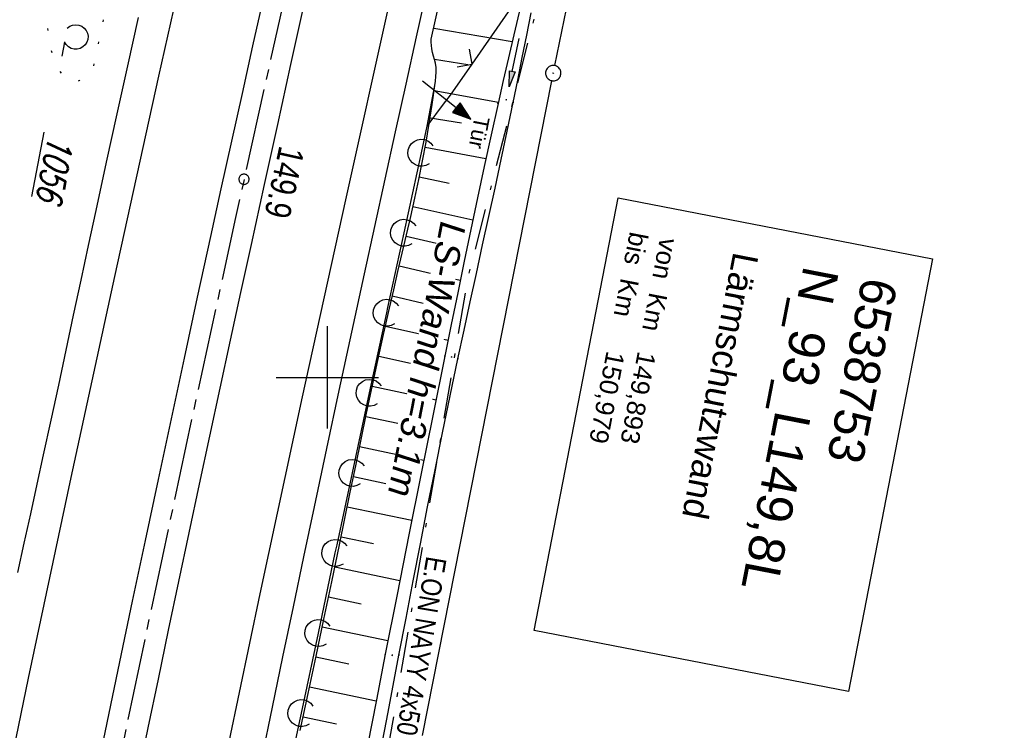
# Model space of a CAD drawing. Extents: x 510526 to 513920, y 467229 to 478797.
# Tile 314 of 467: x 512070 to 512166, y 475166 to 475235. Entities that reach past the tile are written whole.
import ezdxf
from ezdxf.enums import TextEntityAlignment as Align

# ---------------------------------------------------------------- set-up
doc = ezdxf.new("R2010")
doc.units = 0
doc.header["$LTSCALE"] = 10
doc.header["$MEASUREMENT"] = 0
for name, pattern in [('ACHSE', [5.5, 4, -0.5, 0.5, -0.5]), ('AUSGEZOGEN', [0]), ('LT00', [0]), ('LT07', [0.22, 0.02, -0.2]), ('LT08', [0.42, 0.2, -0.1, 0.02, -0.1])]:
    doc.linetypes.add(name, pattern=pattern)
doc.layers.get('0').update_dxf_attribs({"linetype": 'LT00'})
for name, color, linetype in [('-AX-020', 250, 'ACHSE'), ('-ST-20-1', 250, 'LT00'), ('AS_TEXT_klein', 153, 'Continuous'), ('BW_TEXT', 20, 'AUSGEZOGEN'), ('DFK_AB_FLNR', 7, 'Continuous'), ('DFK_AB_L', 21, 'LT00'), ('DFK_AB_P', 7, 'LT00'), ('GEHOELZ_SYMB', 252, 'Continuous'), ('LS-WAND_TEXT', 11, 'Continuous'), ('PFEIL', 140, 'AUSGEZOGEN'), ('STROM_TEXT', 80, 'Continuous'), ('STROM_UNTER', 80, 'LT08'), ('TOR_TEXT', 11, 'Continuous'), ('V90_AFBR_BAB', 250, 'LT00'), ('V90_BOESCH', 250, 'LT00'), ('V90_BOSCHUNG', 250, 'LT00'), ('V90_GEHOELZ', 250, 'LT07'), ('V90_GRABEN', 250, 'LT00'), ('V90_LAERM', 11, 'LT00'), ('V90_LD_MARK', 250, 'LT00'), ('V90_PK_GR', 1, 'LT00'), ('V90_RASTER', 250, 'LT00'), ('V90_TOR', 10, 'LT00'), ('V90_ZAUN', 40, 'LT00')]:
    doc.layers.add(name, color=color, linetype=linetype)
doc.styles.add('Beschrift', font='ARIAL.TTF')
doc.styles.get("Standard").update_dxf_attribs({"font": 'romans.shx'})
doc.styles.add('UNIR-O', font='unir_o.shx', dxfattribs={"height": 2.5})
doc.styles.add('Versorgungsltg', font='ARIAL.TTF', dxfattribs={"width": 0.8, "height": 2})

# ---------------------------------------------------------------- blocks, each defined once
blk = doc.blocks.new('SYMB0003')
at = {"color": 0, "linetype": 'ByBlock'}
for p, q in [((-0.015712, 0), (0.010166, 0.012015)), ((0, -0.021257), (-0.015712, 0)), ((0.010166, 0.012015), (0, -0.021257))]:
    blk.add_line(p, q, dxfattribs=at)
for points in [[(-0.031395, 0.499013), (-0.093691, 0.491144), (-0.154509, 0.475528), (-0.21289, 0.452414), (-0.267913, 0.422164), (-0.318712, 0.385257), (-0.364484, 0.342274), (-0.404509, 0.293893), (-0.438154, 0.240877), (-0.464888, 0.184062), (-0.484292, 0.124345), (-0.496058, 0.062667), (-0.5, 0)], [(-0.5, 0), (-0.496058, -0.062667), (-0.484292, -0.124345), (-0.464888, -0.184062), (-0.438154, -0.240877), (-0.404509, -0.293893), (-0.364485, -0.342274), (-0.318712, -0.385257), (-0.267914, -0.422164), (-0.21289, -0.452414), (-0.154509, -0.475529), (-0.093691, -0.491144), (-0.031395, -0.499014), (0.031395, -0.499014)], [(0.5, 0), (0.496057, 0.062667), (0.484292, 0.124345), (0.464888, 0.184062), (0.438153, 0.240877), (0.404509, 0.293893), (0.364484, 0.342274), (0.318712, 0.385257), (0.267913, 0.422164), (0.21289, 0.452414), (0.154509, 0.475528), (0.093691, 0.491144), (0.031395, 0.499013), (-0.031395, 0.499013)], [(0.031395, -0.499014), (0.093691, -0.491144), (0.154509, -0.475529), (0.21289, -0.452414), (0.267914, -0.422164), (0.318712, -0.385257), (0.364485, -0.342274), (0.404509, -0.293893), (0.438154, -0.240877), (0.464889, -0.184062), (0.484292, -0.124345), (0.496058, -0.062667), (0.5, 0)]]:
    blk.add_lwpolyline(points, dxfattribs=at)
blk = doc.blocks.new('SYMB0002')
at = {"color": 0, "linetype": 'ByBlock'}
for points in [[(-0.031395, 0.499013), (-0.093691, 0.491144), (-0.154509, 0.475528), (-0.21289, 0.452414), (-0.267913, 0.422164), (-0.318712, 0.385257), (-0.364484, 0.342274), (-0.404509, 0.293893), (-0.438154, 0.240877), (-0.464888, 0.184062), (-0.484292, 0.124345), (-0.496058, 0.062667), (-0.5, 0)], [(-0.5, 0), (-0.496058, -0.062667), (-0.484292, -0.124345), (-0.464888, -0.184062), (-0.438154, -0.240877), (-0.404509, -0.293893), (-0.364485, -0.342274), (-0.318712, -0.385257), (-0.267914, -0.422164), (-0.21289, -0.452414), (-0.154509, -0.475529), (-0.093691, -0.491144), (-0.031395, -0.499014), (0.031395, -0.499014)], [(0.5, 0), (0.496057, 0.062667), (0.484292, 0.124345), (0.464888, 0.184062), (0.438153, 0.240877), (0.404509, 0.293893), (0.364484, 0.342274), (0.318712, 0.385257), (0.267913, 0.422164), (0.21289, 0.452414), (0.154509, 0.475528), (0.093691, 0.491144), (0.031395, 0.499013), (-0.031395, 0.499013)], [(0.031395, -0.499014), (0.093691, -0.491144), (0.154509, -0.475529), (0.21289, -0.452414), (0.267914, -0.422164), (0.318712, -0.385257), (0.364485, -0.342274), (0.404509, -0.293893), (0.438154, -0.240877), (0.464889, -0.184062), (0.484292, -0.124345), (0.496058, -0.062667), (0.5, 0)]]:
    blk.add_lwpolyline(points, dxfattribs=at)
blk = doc.blocks.new('SYMB0070')
at = {"color": 0, "linetype": 'ByBlock'}
for p, q in [((-0.5, 0), (0.2, 0)), ((0.5, 0), (0.2, 0.1)), ((0.2, 0.1), (0.2, 0)), ((0.468, 0), (0.21, 0.086)), ((0.21, 0.086), (0.21, -0.086)), ((0.21, -0.086), (0.468, 0)), ((0.22, -0.072), (0.437, 0)), ((0.23, -0.058), (0.405, 0)), ((0.24, -0.045), (0.374, 0)), ((0.342, 0), (0.25, 0.031)), ((0.25, 0.031), (0.25, -0.031)), ((0.25, -0.031), (0.342, 0)), ((0.26, -0.017), (0.31, 0)), ((0.27, -0.003), (0.279, 0))]:
    blk.add_line(p, q, dxfattribs=at)
for points in [[(0.2, 0), (0.2, -0.1), (0.5, 0)], [(0.437, 0), (0.22, 0.072), (0.22, -0.072)], [(0.405, 0), (0.23, 0.058), (0.23, -0.058)], [(0.374, 0), (0.24, 0.045), (0.24, -0.045)], [(0.31, 0), (0.26, 0.017), (0.26, -0.017)], [(0.279, 0), (0.27, 0.003), (0.27, -0.003)]]:
    blk.add_lwpolyline(points, dxfattribs=at)
blk = doc.blocks.new('SYMB0011')
at = {"color": 0, "linetype": 'ByBlock'}
for p, q in [((0.5, 0), (-0.5, 0)), ((0, 0.5), (0, -0.5))]:
    blk.add_line(p, q, dxfattribs=at)
blk = doc.blocks.new('SYMB0024')
at = {"color": 0, "linetype": 'ByBlock'}
for p, q in [((-0.5, 0.5), (0, 0)), ((0, 0), (0.5, 0.5))]:
    blk.add_line(p, q, dxfattribs=at)
blk = doc.blocks.new('SYMB7122')
at = {"color": 0, "linetype": 'ByBlock'}
for points in [[(-0.109975, -0.002365), (-0.106745, 0.026562), (-0.096041, 0.053629), (-0.078613, 0.076941), (-0.055681, 0.094866), (-0.028851, 0.106149), (0, 0.11)], [(0, 0.11), (0.028851, 0.106149), (0.055681, 0.094866), (0.078613, 0.076941), (0.096041, 0.053629), (0.106745, 0.026562), (0.109975, -0.002365)], [(-0.075234, -0.080249), (-0.093647, -0.057708), (-0.105504, -0.031126), (-0.109975, -0.002365)], [(0.109975, -0.002365), (0.105504, -0.031126), (0.093647, -0.057708), (0.075234, -0.080249)]]:
    blk.add_lwpolyline(points, dxfattribs=at)
blk = doc.blocks.new('GEHOELZ_SYMB')
at = {"layer": 'GEHOELZ_SYMB'}
blk.add_line((0, 0), (1.4, 0), dxfattribs=at)
blk.add_lwpolyline([(-1.388, 0.017), (-1.612, 0.221), (-1.778, 0.474), (-1.876, 0.761), (-1.898, 1.063), (-1.844, 1.361), (-1.718, 1.636), (-1.526, 1.87), (-1.282, 2.05), (-1, 2.162), (-0.7, 2.2), (-0.4, 2.162), (-0.118, 2.05), (0.126, 1.87), (0.318, 1.636), (0.444, 1.361), (0.498, 1.063), (0.476, 0.761), (0.378, 0.474), (0.212, 0.221), (-0.012, 0.017)], dxfattribs=at)
blk = doc.blocks.new('Pfreil3')
at = {"layer": 'PFEIL'}
blk.add_hatch(color=256, dxfattribs=at).paths.add_polyline_path([(-1.549, 0.273), (-1.549, -0.273), (0, 0)])
for p, q in [((-1.549, 0), (-4.831, 0)), ((-1.549, -0.273), (-1.549, 0.273)), ((-1.549, 0.273), (0, 0)), ((0, 0), (-1.549, -0.273))]:
    blk.add_line(p, q, dxfattribs=at)

msp = doc.modelspace()

# ---------------------------------------------------------------- linework, layer by layer
at = {"layer": '-AX-020', "ltscale": 0.2, "flags": 128}
msp.add_lwpolyline([(513881.716, 478796.972), (513877.87, 478787.354), (513870.367, 478768.801), (513862.788, 478750.278), (513855.137, 478731.786), (513847.411, 478713.324), (513839.611, 478694.893), (513831.738, 478676.494), (513823.791, 478658.127), (513815.771, 478639.791), (513807.678, 478621.487), (513799.512, 478603.216), (513791.272, 478584.978), (513782.96, 478566.773), (513774.576, 478548.601), (513766.118, 478530.463), (513757.588, 478512.359), (513748.986, 478494.289), (513740.312, 478476.254), (513731.565, 478458.253), (513722.747, 478440.287), (513713.857, 478422.357), (513704.896, 478404.463), (513695.863, 478386.605), (513686.758, 478368.782), (513677.583, 478350.997), (513668.336, 478333.248), (513659.019, 478315.536), (513649.63, 478297.862), (513640.172, 478280.225), (513630.643, 478262.626), (513621.043, 478245.066), (513611.374, 478227.544), (513601.634, 478210.061), (513591.825, 478192.617), (513586.745, 478183.647), (513576.83, 478166.262), (513566.848, 478148.917), (513556.8, 478131.609), (513546.688, 478114.338), (513536.514, 478097.104), (513526.28, 478079.906), (513515.988, 478062.743), (513505.638, 478045.613), (513495.234, 478028.517), (513484.778, 478011.453), (513474.27, 477994.421), (513463.712, 477977.419), (513453.108, 477960.447), (513442.457, 477943.503), (513431.762, 477926.587), (513421.026, 477909.698), (513410.248, 477892.835), (513399.432, 477875.997), (513388.579, 477859.182), (513377.691, 477842.39), (513366.769, 477825.62), (513355.815, 477808.871), (513344.831, 477792.142), (513333.819, 477775.431), (513322.78, 477758.738), (513311.715, 477742.062), (513300.628, 477725.401), (513289.519, 477708.754), (513278.389, 477692.121), (513267.242, 477675.5), (513256.078, 477658.891), (513244.899, 477642.291), (513233.706, 477625.7), (513222.502, 477609.117), (513211.288, 477592.542), (513200.066, 477575.971), (513188.837, 477559.405), (513177.603, 477542.843), (513166.366, 477526.282), (513154.797, 477509.239), (513142.496, 477491.114), (513130.197, 477472.988), (513117.902, 477454.859), (513105.613, 477436.726), (513093.333, 477418.587), (513081.064, 477400.44), (513068.808, 477382.285), (513056.567, 477364.119), (513044.344, 477345.942), (513032.141, 477327.752), (513019.958, 477309.547), (513007.8, 477291.325), (512995.668, 477273.087), (512983.565, 477254.83), (512971.492, 477236.552), (512959.452, 477218.253), (512947.447, 477199.931), (512935.479, 477181.584), (512923.551, 477163.212), (512911.665, 477144.812), (512899.822, 477126.385), (512888.026, 477107.927), (512876.279, 477089.439), (512864.582, 477070.918), (512852.939, 477052.364), (512841.352, 477033.775), (512829.822, 477015.15), (512818.352, 476996.488), (512806.945, 476977.787), (512795.603, 476959.048), (512789.644, 476949.141), (512778.405, 476930.339), (512767.236, 476911.496), (512756.135, 476892.613), (512745.103, 476873.688), (512734.14, 476854.724), (512723.246, 476835.72), (512712.422, 476816.676), (512701.668, 476797.593), (512690.983, 476778.471), (512680.369, 476759.309), (512669.824, 476740.11), (512659.35, 476720.871), (512648.946, 476701.595), (512638.612, 476682.281), (512628.349, 476662.929), (512618.157, 476643.54), (512608.036, 476624.113), (512597.985, 476604.65), (512588.006, 476585.15), (512578.098, 476565.614), (512568.261, 476546.042), (512558.497, 476526.434), (512548.803, 476506.791), (512539.182, 476487.112), (512529.632, 476467.399), (512520.155, 476447.65), (512510.749, 476427.867), (512501.416, 476408.05), (512492.156, 476388.199), (512482.968, 476368.314), (512473.852, 476348.396), (512464.81, 476328.445), (512455.84, 476308.46), (512446.944, 476288.443), (512438.12, 476268.394), (512429.37, 476248.313), (512420.694, 476228.2), (512412.09, 476208.055), (512403.561, 476187.879), (512395.105, 476167.672), (512386.723, 476147.434), (512378.415, 476127.166), (512370.181, 476106.867), (512362.021, 476086.539), (512353.936, 476066.181), (512345.925, 476045.794), (512337.988, 476025.377), (512330.127, 476004.932), (512322.339, 475984.458), (512314.627, 475963.955), (512306.989, 475943.425), (512299.427, 475922.867), (512291.94, 475902.281), (512284.528, 475881.669), (512277.191, 475861.029), (512269.93, 475840.362), (512262.744, 475819.67), (512255.634, 475798.951), (512248.599, 475778.206), (512241.641, 475757.436), (512234.758, 475736.641), (512227.951, 475715.82), (512221.221, 475694.975), (512214.566, 475674.105), (512207.988, 475653.211), (512201.487, 475632.294), (512200.128, 475627.887), (512194.281, 475608.791), (512188.5, 475589.674), (512182.785, 475570.538), (512177.137, 475551.381), (512171.56, 475532.204), (512166.053, 475513.007), (512160.618, 475493.788), (512155.257, 475474.55), (512149.971, 475455.29), (512148.09, 475448.361), (512142.908, 475429.074), (512137.804, 475409.765), (512132.778, 475390.436), (512127.829, 475371.088), (512122.957, 475351.719), (512118.163, 475332.332), (512113.447, 475312.925), (512108.808, 475293.499), (512104.247, 475274.055), (512099.765, 475254.593), (512095.36, 475235.113), (512091.033, 475215.616), (512086.785, 475196.101), (512082.614, 475176.57), (512078.522, 475157.022), (512074.508, 475137.458), (512070.573, 475117.878), (512066.716, 475098.282), (512063.238, 475080.246), (512059.532, 475060.621), (512055.901, 475040.983), (512052.344, 475021.33), (512048.857, 475001.665), (512045.438, 474981.988), (512042.084, 474962.3), (512038.794, 474942.602), (512035.562, 474922.893), (512032.388, 474903.175), (512029.269, 474883.449), (512026.201, 474863.714), (512023.183, 474843.972), (512020.21, 474824.222), (512017.282, 474804.467), (512014.394, 474784.705), (512011.544, 474764.937), (512008.73, 474745.165), (512005.949, 474725.388), (512003.198, 474705.607), (512000.474, 474685.821), (511997.775, 474666.033), (511995.098, 474646.242), (511992.439, 474626.448), (511989.798, 474606.651), (511987.169, 474586.854), (511984.552, 474567.054), (511981.943, 474547.253), (511979.34, 474527.452), (511976.744, 474507.689), (511975.127, 474495.377), (511973.477, 474482.815), (511971.825, 474470.254), (511970.169, 474457.693), (511968.506, 474445.133), (511966.835, 474432.574), (511965.154, 474420.016), (511963.46, 474407.46), (511961.752, 474394.906), (511960.027, 474382.355), (511958.283, 474369.806), (511956.518, 474357.259), (511954.73, 474344.717), (511952.918, 474332.177), (511951.078, 474319.642), (511949.209, 474307.111), (511947.309, 474294.584), (511945.376, 474282.063), (511943.407, 474269.547), (511941.4, 474257.038), (511939.355, 474244.534), (511937.267, 474232.038), (511935.137, 474219.549), (511932.96, 474207.067), (511930.736, 474194.594), (511928.462, 474182.131), (511926.136, 474169.676), (511923.757, 474157.232), (511921.321, 474144.799), (511918.829, 474132.377), (511916.276, 474119.967), (511913.661, 474107.57), (511910.982, 474095.187), (511908.238, 474082.818), (511905.425, 474070.464), (511902.544, 474058.127), (511899.59, 474045.806), (511896.562, 474033.504), (511893.47, 474021.261), (511890.29, 474008.997), (511887.033, 473996.753), (511883.699, 473984.53), (511880.287, 473972.328), (511876.798, 473960.148), (511873.233, 473947.991), (511869.591, 473935.856), (511865.873, 473923.745), (511862.077, 473911.656), (511858.206, 473899.593), (511854.259, 473887.554), (511850.236, 473875.54), (511846.136, 473863.552), (511841.962, 473851.59), (511837.711, 473839.654), (511833.386, 473827.746), (511828.985, 473815.865), (511824.51, 473804.012), (511819.96, 473792.188), (511815.335, 473780.392), (511810.636, 473768.626), (511805.863, 473756.89), (511801.015, 473745.185), (511796.094, 473733.51), (511791.099, 473721.866), (511786.031, 473710.255), (511780.889, 473698.675), (511775.675, 473687.128), (511770.388, 473675.615), (511765.028, 473664.135), (511759.596, 473652.689), (511754.091, 473641.278), (511748.515, 473629.901), (511742.867, 473618.56), (511737.147, 473607.255), (511731.356, 473595.986), (511725.494, 473584.754), (511719.562, 473573.559), (511713.558, 473562.402), (511707.485, 473551.283), (511701.341, 473540.203), (511695.128, 473529.162), (511688.845, 473518.159), (511682.492, 473507.198), (511676.07, 473496.276), (511669.58, 473485.395), (511663.021, 473474.555), (511656.394, 473463.757), (511649.699, 473453.001), (511642.935, 473442.288), (511636.105, 473431.617), (511629.207, 473420.99), (511622.242, 473410.406), (511615.211, 473399.867), (511608.113, 473389.372), (511600.949, 473378.922), (511593.719, 473368.518), (511586.423, 473358.16), (511579.062, 473347.848), (511571.637, 473337.582), (511564.147, 473327.364), (511556.592, 473317.193), (511548.973, 473307.07), (511541.291, 473296.996), (511533.545, 473286.969), (511525.735, 473276.993), (511517.863, 473267.066), (511509.929, 473257.188), (511501.932, 473247.361), (511493.873, 473237.584), (511485.753, 473227.859), (511477.572, 473218.186), (511475.548, 473215.811), (511467.291, 473206.202), (511458.976, 473196.642), (511450.605, 473187.132), (511442.182, 473177.667), (511433.709, 473168.249), (511425.188, 473158.872), (511416.622, 473149.537), (511408.014, 473140.241), (511399.365, 473130.982), (511390.679, 473121.758), (511381.958, 473112.568), (511373.205, 473103.409), (511364.421, 473094.278), (511355.61, 473085.175), (511346.772, 473076.096), (511337.912, 473067.039), (511329.031, 473058.003), (511320.132, 473048.986), (511311.216, 473039.984), (511302.286, 473030.997), (511293.345, 473022.02), (511284.394, 473013.053), (511275.436, 473004.094), (511266.473, 472995.139), (511255.909, 472984.591), (511236.789, 472965.502), (511230.177, 472958.9), (511223.567, 472952.294), (511216.964, 472945.683), (511210.368, 472939.063), (511203.785, 472932.433), (511197.215, 472925.788), (511190.663, 472919.125), (511184.131, 472912.443), (511177.622, 472905.739), (511171.139, 472899.01), (511164.685, 472892.252), (511158.263, 472885.464), (511151.877, 472878.643), (511145.529, 472871.786), (511139.222, 472864.891), (511132.96, 472857.955), (511126.746, 472850.976), (511120.583, 472843.952), (511114.476, 472836.881), (511109.32, 472830.82), (511103.322, 472823.655), (511097.386, 472816.438), (511091.511, 472809.171), (511085.699, 472801.854), (511079.95, 472794.488), (511074.265, 472787.072), (511068.642, 472779.609), (511063.084, 472772.097), (511057.591, 472764.538), (511052.162, 472756.933), (511046.799, 472749.281), (511041.501, 472741.584), (511036.27, 472733.841), (511031.105, 472726.054), (511026.007, 472718.223), (511020.976, 472710.349), (511016.012, 472702.431), (511011.117, 472694.472), (511006.29, 472686.471), (511001.532, 472678.429), (510996.842, 472670.347), (510992.223, 472662.225), (510987.672, 472654.063), (510983.192, 472645.863), (510978.782, 472637.625), (510974.443, 472629.349), (510970.175, 472621.036), (510965.978, 472612.687), (510961.853, 472604.303), (510957.799, 472595.883), (510953.818, 472587.43), (510949.91, 472578.942), (510946.074, 472570.422), (510942.311, 472561.868), (510938.622, 472553.283), (510935.007, 472544.666), (510931.465, 472536.02), (510927.997, 472527.343), (510924.604, 472518.636), (510921.286, 472509.901), (510918.042, 472501.138), (510914.874, 472492.347), (510911.781, 472483.529), (510908.763, 472474.686), (510905.821, 472465.817), (510902.956, 472456.923), (510900.166, 472448.004), (510897.454, 472439.062), (510894.817, 472430.098), (510892.258, 472421.111), (510889.776, 472412.102), (510887.37, 472403.073), (510885.043, 472394.023), (510882.792, 472384.954), (510880.62, 472375.866), (510878.525, 472366.759), (510876.509, 472357.635), (510874.57, 472348.494), (510872.71, 472339.337), (510870.929, 472330.164), (510869.226, 472320.976), (510867.602, 472311.774), (510866.056, 472302.558), (510864.59, 472293.33), (510863.202, 472284.089), (510861.894, 472274.837), (510860.665, 472265.574), (510859.516, 472256.301), (510858.445, 472247.018), (510857.455, 472237.726), (510856.544, 472228.427), (510855.712, 472219.119), (510854.96, 472209.806), (510854.288, 472200.485), (510853.696, 472191.159), (510853.184, 472181.829), (510852.752, 472172.495), (510852.399, 472163.157), (510852.127, 472153.817), (510851.934, 472144.475), (510851.822, 472135.131), (510851.789, 472125.787), (510851.836, 472116.443), (510851.964, 472107.1), (510852.009, 472104.711), (510852.237, 472095.37), (510852.543, 472086.03), (510852.927, 472076.694), (510853.387, 472067.361), (510853.922, 472058.032), (510854.53, 472048.707), (510855.21, 472039.388), (510855.961, 472030.074), (510856.782, 472020.766), (510857.671, 472011.464), (510858.627, 472002.169), (510859.649, 471992.88), (510860.734, 471983.599), (510861.883, 471974.326), (510863.094, 471965.06), (510864.364, 471955.802), (510865.694, 471946.554), (510867.082, 471937.313), (510868.525, 471928.081), (510870.024, 471918.857), (510871.577, 471909.643), (510873.182, 471900.438), (510874.839, 471891.241), (510876.545, 471882.054), (510878.3, 471872.876), (510880.102, 471863.708), (510881.95, 471854.548), (510883.842, 471845.397), (510885.778, 471836.255), (510887.756, 471827.123), (510889.775, 471817.999), (510891.834, 471808.885), (510893.93, 471799.779), (510896.064, 471790.681), (510898.233, 471781.592), (510900.437, 471772.511), (510902.673, 471763.439), (510904.942, 471754.374), (510907.241, 471745.317), (510909.57, 471736.267), (510911.926, 471727.225), (510914.31, 471718.19), (510916.719, 471709.161), (510919.152, 471700.139), (510921.608, 471691.124), (510924.087, 471682.114), (510926.585, 471673.11), (510929.104, 471664.112), (510931.64, 471655.118), (510934.193, 471646.129), (510936.762, 471637.145), (510939.345, 471628.165), (510941.941, 471619.188), (510944.55, 471610.216), (510947.169, 471601.246), (510949.797, 471592.279), (510952.434, 471583.314), (510955.078, 471574.352), (510957.727, 471565.391), (510960.382, 471556.431), (510963.039, 471547.473), (510967.703, 471531.767), (510970.248, 471523.199), (510975.26, 471506.323), (510980.27, 471489.445), (510985.273, 471472.566), (510990.267, 471455.684), (510995.248, 471438.798), (511000.214, 471421.908), (511005.162, 471405.012), (511010.087, 471388.11), (511014.988, 471371.201), (511019.861, 471354.283), (511024.703, 471337.357), (511029.511, 471320.421), (511034.281, 471303.475), (511039.011, 471286.517), (511043.698, 471269.547), (511048.338, 471252.564), (511052.928, 471235.568), (511057.465, 471218.557), (511061.945, 471201.532), (511066.367, 471184.491), (511070.726, 471167.434), (511075.019, 471150.36), (511079.243, 471133.269), (511083.395, 471116.16), (511086.572, 471102.843), (511090.589, 471085.702), (511094.527, 471068.543), (511098.388, 471051.366), (511102.17, 471034.172), (511105.875, 471016.961), (511109.501, 470999.734), (511113.048, 470982.489), (511116.518, 470965.23), (511119.908, 470947.954), (511123.221, 470930.663), (511126.454, 470913.357), (511129.609, 470896.037), (511132.686, 470878.703), (511135.683, 470861.354), (511138.602, 470843.993), (511141.441, 470826.619), (511144.202, 470809.231), (511146.884, 470791.831), (511149.487, 470774.42), (511152.01, 470756.996), (511154.454, 470739.562), (511156.819, 470722.116), (511159.105, 470704.66), (511161.311, 470687.193), (511163.438, 470669.717), (511165.485, 470652.232), (511165.638, 470650.897), (511167.873, 470631.022), (511170.027, 470611.138), (511172.103, 470591.246), (511174.098, 470571.346), (511176.014, 470551.438), (511177.851, 470531.523), (511179.526, 470512.546), (511180.884, 470496.345), (511182.163, 470480.137), (511183.363, 470463.922), (511184.482, 470447.702), (511185.522, 470431.478), (511186.482, 470415.247), (511187.362, 470399.013), (511188.162, 470382.774), (511188.882, 470366.532), (511189.522, 470350.286), (511190.082, 470334.037), (511190.563, 470317.786), (511190.963, 470301.532), (511191.284, 470285.277), (511191.524, 470269.02), (511191.684, 470252.763), (511191.765, 470236.505), (511191.765, 470220.247), (511191.686, 470203.988), (511191.526, 470187.731), (511191.287, 470171.474), (511191.243, 470169.007), (511190.912, 470152.752), (511190.504, 470136.499), (511190.023, 470120.247), (511189.472, 470103.998), (511188.854, 470087.752), (511188.173, 470071.508), (511187.432, 470055.266), (511186.634, 470039.027), (511185.783, 470022.791), (511184.882, 470006.558), (511183.935, 469990.327), (511182.944, 469974.099), (511181.913, 469957.873), (511180.846, 469941.65), (511179.745, 469925.429), (511178.614, 469909.21), (511177.457, 469892.993), (511176.276, 469876.777), (511175.075, 469860.563), (511173.858, 469844.35), (511172.627, 469828.139), (511171.386, 469811.927), (511170.138, 469795.717), (511168.847, 469778.991), (511030.959, 467993.348), (511029.419, 467973.407), (511027.883, 467953.466), (511026.353, 467933.525), (511024.832, 467913.582), (511023.323, 467893.64), (511021.828, 467873.695), (511020.353, 467853.75), (511018.898, 467833.804), (511017.467, 467813.855), (511016.063, 467793.903), (511014.69, 467773.951), (511013.35, 467753.995), (511012.046, 467734.038), (511010.782, 467714.078), (511009.56, 467694.116), (511008.383, 467674.151), (511007.254, 467654.183), (511006.177, 467634.211), (511005.154, 467614.237), (511004.188, 467594.261), (511003.284, 467574.281), (511002.442, 467554.299), (511001.667, 467534.314), (511000.962, 467514.327), (511000.329, 467494.336), (510999.772, 467474.345), (510999.556, 467465.709), (510999.112, 467445.714), (510998.747, 467425.717), (510998.463, 467405.719), (510998.259, 467385.719), (510998.135, 467365.72), (510998.091, 467345.72), (510998.127, 467325.72), (510998.243, 467305.721), (510998.439, 467285.721), (510998.715, 467265.723), (510999.071, 467245.726), (510999.432, 467229.156)], dxfattribs=at)
at = {"layer": 'BW_TEXT'}
msp.add_lwpolyline([(512159.116, 475211.587), (512150.904, 475169.312), (512120.206, 475175.275), (512128.418, 475217.551)], close=True, dxfattribs=at)
at = {"layer": 'DFK_AB_L'}
msp.add_line((512122.223, 475230.474), (512155.008, 475388.436), dxfattribs=at)
at = {"layer": 'STROM_UNTER', "ltscale": 2, "flags": 128}
msp.add_lwpolyline([(512425.566, 476631.367), (512437.568, 476627.069), (512462.36, 476621.639), (512488.397, 476620.056), (512514.963, 476619.685), (512531.492, 476614.934), (512555.83, 476596.384), (512560.199, 476594.104), (512561.726, 476591.706), (512561.726, 476589.65), (512557.8, 476581.036), (512551.496, 476566.634), (512527.76, 476517.356), (512511.673, 476485.042), (512454.05, 476363.137), (512441.892, 476337.518), (512422.539, 476294.305), (512409.881, 476265.147), (512403.866, 476251.367), (512398.739, 476239.701), (512387.194, 476212.416), (512377.329, 476188.659), (512363.534, 476155.453), (512355.322, 476135.553), (512344.463, 476108.791), (512339.243, 476095.976), (512321.539, 476050.791), (512313.701, 476028.7), (512300.89, 475996.826), (512277.431, 475933.712), (512263.448, 475896.168), (512257.639, 475879.287), (512247.911, 475851.33), (512241.343, 475831.491), (512239.156, 475825.047), (512227.449, 475790.801), (512213.665, 475750.663), (512199.436, 475707.54), (512188.929, 475674.396), (512180.505, 475646.828), (512162.536, 475589.792), (512151.757, 475558.716), (512137.695, 475518.747), (512131.717, 475500.22), (512119.513, 475452.408), (512108.254, 475409.728), (512106.832, 475395.449), (512107.814, 475394.606), (512150.786, 475384.784), (512144.819, 475356.69), (512142.979, 475347.859), (512139.296, 475325.782), (512132.852, 475293.334), (512126.777, 475265.838), (512120.332, 475235.666), (512113.671, 475209.544), (512106.122, 475164.837), (512104.349, 475154.734), (512105.116, 475150.589), (512104.349, 475148.67), (512102.888, 475146.596), (512101.043, 475141.64), (512098.199, 475130.815), (512095.203, 475118.644), (512090.741, 475098.487), (512085.707, 475073.498), (512081.403, 475052.23), (512080.326, 475046.855), (512078.638, 475037.95), (512074.323, 475010.387), (512069.407, 474980.908), (512067.561, 474975.994), (512066.334, 474971.081), (512066.947, 474967.167), (512068.485, 474962.406), (512066.642, 474951.045), (512063.569, 474933.695), (512052.451, 474857.206), (512052.451, 474849.644), (512058.506, 474848.348), (512061.34, 474851.675), (512064.368, 474849.887), (512063.634, 474848.374), (512063.051, 474848.726)], dxfattribs=at)
at = {"layer": 'V90_AFBR_BAB'}
for points in [[(512109.766, 475238.101), (512108.695, 475233.288), (512107.666, 475228.654), (512106.639, 475224.02), (512105.617, 475219.385), (512104.599, 475214.749), (512103.586, 475210.112), (512102.354, 475204.426), (512101.131, 475198.738), (512099.916, 475193.048), (512098.71, 475187.356), (512097.68, 475182.466), (512096.654, 475177.574), (512095.63, 475172.682), (512094.608, 475167.79), (512093.586, 475162.898)], [(512093.733, 475237.049), (512092.699, 475232.394), (512091.667, 475227.739), (512090.637, 475223.084), (512089.61, 475218.427), (512088.589, 475213.77), (512087.297, 475207.834), (512086.014, 475201.895), (512084.738, 475195.955), (512083.469, 475190.014), (512082.206, 475184.077), (512080.949, 475178.14), (512079.699, 475172.201), (512078.455, 475166.26), (512077.181, 475160.133), (512075.915, 475154.004), (512074.655, 475147.874), (512073.403, 475141.742), (512071.778, 475133.736), (512070.164, 475125.728), (512068.562, 475117.717), (512066.186, 475105.705)], [(512081.479, 475160.823), (512082.507, 475165.758), (512083.5, 475170.523), (512084.495, 475175.287), (512085.494, 475180.051), (512086.497, 475184.814), (512087.508, 475189.575), (512088.511, 475194.262), (512089.521, 475198.948), (512090.537, 475203.632), (512091.557, 475208.315), (512092.58, 475212.998), (512093.863, 475218.859), (512095.15, 475224.719), (512096.442, 475230.579), (512097.738, 475236.437)], [(512069.752, 475180.93), (512070.386, 475183.804), (512071.02, 475186.679), (512071.653, 475189.554), (512072.282, 475192.429), (512073.022, 475195.84), (512073.757, 475199.253), (512074.489, 475202.666), (512075.218, 475206.08), (512075.947, 475209.494), (512076.679, 475212.907), (512077.413, 475216.32), (512078.437, 475221.037), (512079.469, 475225.751), (512080.508, 475230.464), (512081.553, 475235.176)]]:
    msp.add_lwpolyline(points, dxfattribs=at)
at = {"layer": 'V90_BOESCH'}
msp.add_lwpolyline([(512097.349, 475165.487), (512098.122, 475169.115), (512098.894, 475172.745), (512099.663, 475176.375), (512100.426, 475180.009), (512101.183, 475183.645), (512101.714, 475186.22), (512102.243, 475188.795), (512102.772, 475191.371), (512103.303, 475193.945), (512103.839, 475196.517), (512104.381, 475199.086), (512104.933, 475201.651), (512105.495, 475204.21), (512106.071, 475206.763), (512106.485, 475208.559), (512106.903, 475210.352), (512107.322, 475212.145), (512107.738, 475213.939), (512108.146, 475215.736), (512108.545, 475217.537), (512108.93, 475219.344), (512109.296, 475221.159), (512109.642, 475222.983), (512109.963, 475224.818), (512110.256, 475226.665), (512110.516, 475228.526), (512110.571, 475228.967), (512110.613, 475229.407), (512110.633, 475229.846), (512110.619, 475230.28), (512110.562, 475230.709), (512110.479, 475231.062), (512110.378, 475231.412), (512110.28, 475231.763), (512110.206, 475232.117), (512110.171, 475232.433), (512110.158, 475232.752), (512110.157, 475233.072), (512115.457, 475256.804)], dxfattribs=at)
at = {"layer": 'V90_BOSCHUNG'}
for p, q in [((512110.393, 475234.128), (512118.049, 475232.819)), ((512110.464, 475231.116), (512113.713, 475230.572)), ((512110.45, 475228.029), (512116.709, 475226.906)), ((512110.054, 475225.37), (512113.102, 475224.881)), ((512109.551, 475222.491), (512115.49, 475221.383)), ((512108.982, 475219.601), (512111.915, 475218.999)), ((512108.364, 475216.711), (512114.218, 475215.419)), ((512107.707, 475213.806), (512110.654, 475213.133)), ((512107.03, 475210.894), (512112.993, 475209.511)), ((512106.347, 475207.962), (512109.37, 475207.271)), ((512105.677, 475205.026), (512111.8, 475203.651)), ((512105.025, 475202.075), (512108.117, 475201.404)), ((512104.391, 475199.132), (512110.617, 475197.802)), ((512103.77, 475196.186), (512106.898, 475195.529)), ((512103.159, 475193.248), (512109.436, 475191.93)), ((512102.554, 475190.31), (512105.7, 475189.649)), ((512101.951, 475187.371), (512108.258, 475186.047)), ((512101.346, 475184.433), (512104.509, 475183.769)), ((512100.737, 475181.495), (512107.087, 475180.162)), ((512100.122, 475178.559), (512103.313, 475177.889)), ((512099.504, 475175.623), (512105.923, 475174.275)), ((512098.882, 475172.688), (512102.113, 475172.01)), ((512098.258, 475169.754), (512104.767, 475168.387)), ((512097.633, 475166.82), (512100.912, 475166.131))]:
    msp.add_line(p, q, dxfattribs=at)
at = {"layer": 'V90_GEHOELZ', "flags": 128}
msp.add_lwpolyline([(512095.889, 475312.11), (512088.423, 475283.605), (512084.657, 475265.64), (512079.458, 475241.487), (512077.099, 475230.157), (512076.766, 475229.818), (512076.435, 475229.5), (512076.107, 475229.223), (512075.782, 475229.007), (512075.464, 475228.875), (512075.152, 475228.845), (512074.862, 475228.926), (512074.582, 475229.104), (512074.316, 475229.36), (512074.066, 475229.678), (512073.834, 475230.04), (512073.624, 475230.429), (512073.439, 475230.828), (512073.198, 475231.454), (512073.015, 475232.064), (512072.882, 475232.661), (512072.788, 475233.247), (512072.723, 475233.826), (512072.677, 475234.4), (512072.639, 475234.972), (512072.6, 475235.545), (512072.55, 475236.121), (512072.466, 475236.817), (512072.362, 475237.519), (512072.248, 475238.227), (512072.137, 475238.937), (512072.037, 475239.649), (512071.961, 475240.361), (512071.918, 475241.07), (512071.927, 475242.036), (512072.01, 475242.996), (512072.157, 475243.95), (512072.358, 475244.898), (512072.605, 475245.843), (512072.888, 475246.786), (512073.197, 475247.726), (512073.523, 475248.666), (512073.856, 475249.605), (512074.187, 475250.546), (512074.506, 475251.489), (512074.803, 475252.434), (512075.163, 475253.731), (512075.472, 475255.034), (512075.737, 475256.342), (512075.963, 475257.656), (512076.158, 475258.974), (512076.328, 475260.296), (512076.48, 475261.62), (512076.619, 475262.945), (512076.752, 475264.272), (512076.885, 475265.599), (512077.026, 475266.925), (512077.179, 475268.25), (512077.353, 475269.572), (512077.671, 475271.609), (512078.052, 475273.637), (512078.494, 475275.651), (512078.998, 475277.65), (512079.563, 475279.632), (512080.058, 475281.203), (512080.589, 475282.763), (512081.151, 475284.312), (512081.74, 475285.851), (512082.354, 475287.382), (512082.987, 475288.905), (512083.637, 475290.423), (512084.299, 475291.936), (512084.97, 475293.445), (512085.646, 475294.952), (512087.289, 475298.592), (512088.936, 475302.227), (512090.589, 475305.856), (512092.244, 475309.483), (512093.9, 475313.108), (512094.203, 475313.309), (512094.498, 475313.489), (512094.775, 475313.626), (512095.026, 475313.699), (512095.242, 475313.686), (512095.413, 475313.578), (512095.549, 475313.385), (512095.658, 475313.125), (512095.747, 475312.815), (512095.821, 475312.471)], close=True, dxfattribs=at)
at = {"layer": 'V90_GRABEN'}
for points in [[(512118.735, 475235.697), (512118.22, 475233.47), (512117.705, 475231.243), (512117.192, 475229.016), (512116.685, 475226.787), (512115.998, 475223.707), (512115.325, 475220.624), (512114.665, 475217.538), (512114.015, 475214.45), (512113.373, 475211.36), (512112.739, 475208.269), (512112.109, 475205.176), (512111.482, 475202.083), (512110.307, 475196.261), (512109.137, 475190.437), (512107.972, 475184.613), (512106.814, 475178.787), (512105.664, 475172.96), (512104.788, 475168.497), (512103.916, 475164.033), (512103.047, 475159.568), (512102.18, 475155.102), (512101.313, 475150.637)], [(512104.875, 475161.72), (512105.932, 475167.292), (512106.993, 475172.864), (512107.687, 475176.489), (512108.384, 475180.113), (512109.087, 475183.736), (512109.798, 475187.358), (512110.519, 475190.977), (512111.251, 475194.595), (512111.995, 475198.209), (512112.755, 475201.821), (512113.352, 475204.605), (512113.956, 475207.387), (512114.564, 475210.168), (512115.174, 475212.949), (512115.784, 475215.729), (512116.389, 475218.511), (512116.989, 475221.294), (512117.58, 475224.079), (512118.159, 475226.866), (512118.605, 475229.06), (512119.044, 475231.255), (512119.479, 475233.451), (512119.913, 475235.647)]]:
    msp.add_lwpolyline(points, dxfattribs=at)
at = {"layer": 'V90_LAERM'}
for p, q in [((512107.498, 475214.136), (512109.189, 475221.955)), ((512104.132, 475198.494), (512105.808, 475206.317)), ((512102.455, 475190.672), (512104.132, 475198.494)), ((512099.122, 475175.023), (512100.78, 475182.849)), ((512097.463, 475167.197), (512099.122, 475175.023))]:
    msp.add_line(p, q, dxfattribs=at)
for points in [[(512109.189, 475221.955), (512109.749, 475224.544), (512110.516, 475228.526)], [(512105.808, 475206.317), (512105.916, 475206.82), (512107.498, 475214.136)], [(512100.78, 475182.849), (512100.945, 475183.627), (512102.455, 475190.672)], [(512095.814, 475159.369), (512096.34, 475161.894), (512097.463, 475167.197)]]:
    msp.add_lwpolyline(points, dxfattribs=at)
at = {"layer": 'V90_LD_MARK'}
for points in [[(512054.937, 475091.916), (512058.79, 475111.611), (512062.721, 475131.29), (512066.731, 475150.955), (512070.819, 475170.603), (512074.986, 475190.236), (512079.23, 475209.852), (512083.551, 475229.451), (512087.949, 475249.033)], [(512106.041, 475236.576), (512101.76, 475217.35), (512097.551, 475198.108), (512093.416, 475178.85), (512089.354, 475159.577), (512085.366, 475140.288), (512081.452, 475120.985), (512077.613, 475101.666)]]:
    msp.add_lwpolyline(points, dxfattribs=at)
at = {"layer": 'V90_RASTER'}
for p, q in [((512100, 475205), (512100, 475195)), ((512095, 475200), (512105, 475200))]:
    msp.add_line(p, q, dxfattribs=at)
at = {"layer": 'V90_ZAUN'}
for points in [[(512114.14, 475230.624), (512117.702, 475235.735), (512119.573, 475244.303)], [(512109.749, 475224.544), (512111.339, 475226.692), (512112.032, 475227.6), (512114.14, 475230.624)]]:
    msp.add_lwpolyline(points, dxfattribs=at)

# ---------------------------------------------------------------- block references
at = {"layer": '-ST-20-1', "rotation": 258.929999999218}
msp.add_blockref('SYMB0002', (512091.859, 475219.368), dxfattribs=at)
at = {"layer": 'DFK_AB_P', "xscale": 1.499999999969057, "yscale": 1.5, "zscale": 1.5, "rotation": 251.2881100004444}
msp.add_blockref('SYMB0003', (512122.07, 475229.74), dxfattribs=at)
at = {"layer": 'GEHOELZ_SYMB', "rotation": 259.0065000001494}
msp.add_blockref('GEHOELZ_SYMB', (512074.315, 475232.776), dxfattribs=at)
at = {"layer": 'PFEIL', "rotation": 258.0341701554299}
msp.add_blockref('Pfreil3', (512117.752, 475228.398), dxfattribs=at)
at = {"layer": 'V90_LAERM', "yscale": 12.00000000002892, "zscale": 12}
for p, xscale, rotation in [((512109.189, 475221.955), 11.99999999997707, 77.7964042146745), ((512107.498, 475214.136), 11.99999999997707, 77.7964042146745), ((512105.808, 475206.317), 11.99999999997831, 77.90137421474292), ((512104.132, 475198.494), 11.99999999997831, 77.90137421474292), ((512102.455, 475190.672), 11.99999999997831, 77.90137421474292), ((512100.78, 475182.849), 12.00000000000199, 78.0378042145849), ((512099.122, 475175.023), 12.00000000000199, 78.0378042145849), ((512097.463, 475167.197), 12.00000000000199, 78.0378042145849)]:
    msp.add_blockref('SYMB7122', p, dxfattribs=dict(at, xscale=xscale, rotation=rotation))
at = {"layer": 'V90_PK_GR', "xscale": 0.1000000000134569, "yscale": 0.1000000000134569, "zscale": 0.1, "rotation": 259.0065042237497}
for p in [(512116.685, 475226.787), (512117.488, 475227.132), (512118.159, 475226.866), (512111.482, 475202.083), (512112.159, 475201.993), (512112.755, 475201.821), (512105.664, 475172.96), (512106.357, 475172.856), (512106.993, 475172.864)]:
    msp.add_blockref('SYMB0011', p, dxfattribs=at)
at = {"layer": 'V90_TOR', "xscale": 6.000000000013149, "yscale": 5.999999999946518, "zscale": 6, "rotation": 321.6129671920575}
msp.add_blockref('SYMB0070', (512111.652, 475227.112), dxfattribs=at)
at = {"layer": 'V90_ZAUN', "xscale": 2.100000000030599, "yscale": 2.099999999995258, "zscale": 2.1, "rotation": 55.12141421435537}
msp.add_blockref('SYMB0024', (512114.14, 475230.624), dxfattribs=at)

# ---------------------------------------------------------------- texts
at = {"layer": '-ST-20-1', "style": 'Beschrift', "width": 0.8}
msp.add_text('  149.9', height=2.5, rotation=-102.441, dxfattribs=at).set_placement((512095.671, 475224.246))
at = {"layer": 'AS_TEXT_klein', "style": 'UNIR-O'}
msp.add_text('Parkplatz (aufgelassen)', height=3.5, rotation=259.0065, dxfattribs=at).set_placement((512074.338, 475279.951))
at = {"layer": 'BW_TEXT', "insert": (512155.719, 475209.242), "char_height": 2, "width": 37.55462, "attachment_point": 1, "rotation": 259.0065, "style": 'Beschrift'}
msp.add_mtext('{\\Funir_o|c0;\\H1.75x;6538753}\\P{\\H1.75x;N_93_L149,8L\\W0.8;\\P\\H0.3714x;\\W1;\\P\\H1.924x;Lärmschutzwand\\P\\H0.1999x;\\P\\H3.602x;\\Pvon  Km   149,893\\Pbis  Km     150,979}', dxfattribs=at)
at = {"layer": 'DFK_AB_FLNR', "oblique": 13.754, "width": 0.75}
msp.add_text('%%U1056', height=2.5, rotation=259.0065, dxfattribs=at).set_placement((512072.786, 475223.77))
at = {"layer": 'STROM_TEXT', "style": 'Versorgungsltg', "width": 0.8}
msp.add_text('E.ON NAYY 4x50', height=2, rotation=260.35956, dxfattribs=at).set_placement((512108.213, 475173.905), align=Align.CENTER)
at = {"layer": 'TOR_TEXT', "style": 'Beschrift'}
msp.add_text('Tür', height=1.5, rotation=259.0065, dxfattribs=at).set_placement((512114.401, 475225.608))

# ---------------------------------------------------------------- next in the draw order: texts
at = {"layer": 'LS-WAND_TEXT', "insert": (512113.573, 475215.021), "char_height": 2.5, "attachment_point": 1, "rotation": 259.0065, "style": 'Beschrift', "bg_fill": 3, "box_fill_scale": 1, "bg_fill_color": 256, "bg_fill_transparency": 875237}
msp.add_mtext('{\\Q7;LS-Wand h=3.1m}', dxfattribs=at)

# ---------------------------------------------------------------- next in the draw order: linework, layer by layer
at = {"layer": 'DFK_AB_L'}
msp.add_line((512109.305, 475165.016), (512121.925, 475229.004), dxfattribs=at)

doc.saveas('drawing.dxf')
